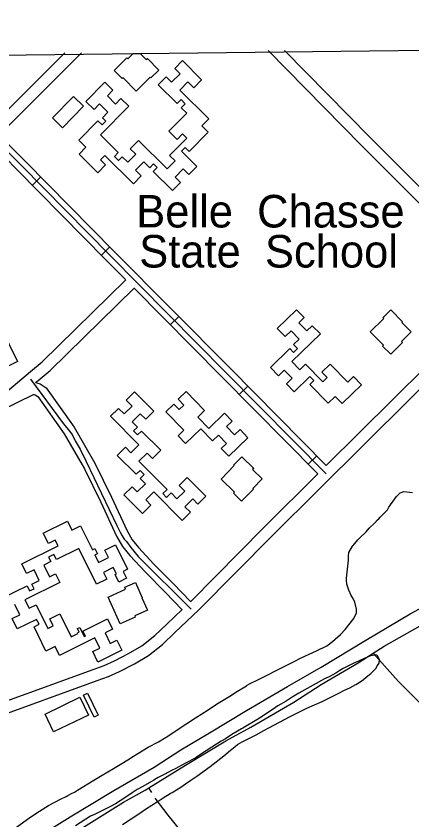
# Model space of a CAD drawing. Extents: x 3683402 to 3721514, y 487807 to 513565.
# Drawn here: x 3710637 to 3711647, y 509723 to 511772 of the extents above; entities that cross this region are included whole.
import ezdxf

# ---------------------------------------------------------------- set-up
doc = ezdxf.new("R2010")
doc.units = 0
for name, color, linetype in [('V-BLDG-IDEN', 7, 'Continuous'), ('V-BLDG-OTLN', 7, 'Continuous'), ('V-GRID-FRAM', 7, 'Continuous'), ('V-ROAD-CNTR', 7, 'Continuous'), ('V-SITE-VEGE', 7, 'Continuous'), ('V-TOPO-SHOR', 7, 'Continuous')]:
    doc.layers.add(name, color=color, linetype=linetype)

msp = doc.modelspace()

# ---------------------------------------------------------------- linework, layer by layer
at = {"layer": 'V-BLDG-OTLN'}
for p, q in [((3710887.1, 511633.4), (3710919.2, 511665.5)), ((3710919.2, 511665.5), (3710921.6, 511663.1)), ((3710921.6, 511663.1), (3710935.3, 511676.8)), ((3710935.3, 511676.8), (3710953.5, 511677)), ((3710953.5, 511677), (3710969, 511661.5)), ((3710969, 511661.5), (3710971.7, 511664.1)), ((3710971.7, 511664.1), (3711001.2, 511634.5)), ((3710907.8, 511612.6), (3710887.1, 511633.4)), ((3711001.2, 511634.5), (3710980.9, 511614.3)), ((3710909.6, 511614.4), (3710907.8, 511612.6)), ((3710942.9, 511581.1), (3710909.6, 511614.4)), ((3710978.5, 511616.6), (3710942.9, 511581.1)), ((3710980.9, 511614.3), (3710978.5, 511616.6))]:
    msp.add_line(p, q, dxfattribs=at)
for points in [[(3710815.1, 511554.7), (3710863.4, 511603.5), (3710884, 511583.1), (3710869.6, 511568.4), (3710890.3, 511547.9), (3710904.4, 511562.1), (3710924.4, 511542.3), (3710852.1, 511469.1), (3710897.5, 511424.2), (3710888, 511414.5), (3710898.5, 511404.1), (3710907.8, 511413.6), (3710921.9, 511399.7), (3710942.1, 511420.1), (3710928.1, 511433.9), (3710949.3, 511455.2), (3711022.4, 511382.9), (3711042.3, 511403), (3711028.3, 511416.9), (3711072.2, 511461.2), (3711061.4, 511472), (3711047.5, 511457.9), (3711026.8, 511478.4), (3711072.4, 511524.5), (3711058.3, 511538.4), (3711068.5, 511548.7), (3711058, 511559.1), (3711048.1, 511549.2), (3710999.6, 511597.2), (3711019.5, 511617.4), (3711033.7, 511603.3), (3711055.2, 511625.1), (3711041.4, 511638.7), (3711061.1, 511658.6), (3711110.2, 511609.9), (3711090.2, 511589.6), (3711075.3, 511604.3), (3711054.7, 511583.4), (3711128.3, 511510.6), (3711110.6, 511492.7), (3711127.2, 511476.2), (3711078.5, 511427), (3711068.3, 511437.1), (3711058.7, 511427.4), (3711098.1, 511388.4), (3711077.9, 511368), (3711063, 511382.8), (3711042.3, 511361.8), (3711056.3, 511348), (3711035.8, 511327.2), (3710986.9, 511375.6), (3710997.1, 511385.9), (3710987.4, 511395.5), (3710977.6, 511385.6), (3710962.7, 511400.3), (3710941.8, 511379.2), (3710956.3, 511364.9), (3710936.2, 511344.5), (3710863.1, 511416.9), (3710852, 511405.7), (3710865.1, 511392.7), (3710845.4, 511372.8), (3710797.5, 511420.2), (3710814.8, 511437.7), (3710796.9, 511455.5), (3710845.7, 511504.8), (3710856.2, 511494.5), (3710865.8, 511504.2), (3710857.1, 511512.7), (3710871.2, 511526.9), (3710849.5, 511548.4), (3710835.6, 511534.4)], [(3710809, 511542.1), (3710754.8, 511487.4), (3710729.4, 511512.5), (3710783.6, 511567.3)], [(3710443.7, 510817.6), (3710410.5, 510885.5), (3710501.3, 510930), (3710514.3, 510903.5), (3710542.5, 510917.3), (3710527.1, 510948.7), (3710554.4, 510962.1), (3710543.4, 510984.5), (3710440.7, 510934.2), (3710426.9, 510962.5), (3710402.2, 510950.4), (3710395.4, 510964.2), (3710420, 510976.2), (3710407.1, 511002.5), (3710569.2, 511081.9), (3710602.6, 511013.6), (3710557.5, 510991.5), (3710569, 510968.2), (3710596.1, 510981.4), (3710640.1, 510891.5), (3710571.3, 510857.8), (3710549.1, 510903.1), (3710521.2, 510889.4), (3710534.6, 510862.1)], [(3711340.9, 510848.9), (3711321, 510869.4), (3711306.4, 510855.3), (3711285.7, 510876.7), (3711334.9, 510924.3), (3711344.2, 510914.7), (3711354.5, 510924.7), (3711344.8, 510934.7), (3711358.8, 510948.2), (3711338.3, 510969.5), (3711323.4, 510955.1), (3711303.3, 510975.9), (3711352.6, 511023.6), (3711372.1, 511003.4), (3711358.6, 510990.4), (3711378.7, 510969.5), (3711392.6, 510982.9), (3711413.1, 510961.8), (3711340, 510891.2), (3711360.5, 510870), (3711375.6, 510884.6), (3711419.2, 510839.4), (3711430.8, 510850.6), (3711417.2, 510864.7), (3711438.4, 510885.2), (3711483.1, 510838.9), (3711497.9, 510853.3), (3711518.2, 510832.3), (3711468.4, 510784.2), (3711450.7, 510802.6), (3711432.7, 510785.2), (3711386.2, 510833.3), (3711396.1, 510842.9), (3711386.3, 510853), (3711346.2, 510814.2), (3711326.3, 510834.8)], [(3711592.7, 511023.2), (3711622.7, 510993.1), (3711620.9, 510991.4), (3711645, 510967.2), (3711620.3, 510942.5), (3711622.8, 510940.1), (3711592.5, 510909.9), (3711571.7, 510930.7), (3711574.1, 510933.2), (3711540.3, 510967.1), (3711574.7, 511001.4), (3711572.8, 511003.3)], [(3710950.3, 510637.5), (3711021.9, 510565.5), (3711011.2, 510554.9), (3711020.8, 510545.3), (3711032.2, 510556.6), (3711047.1, 510541.6), (3711066.9, 510561.2), (3711052.7, 510575.4), (3711073.6, 510596.2), (3711121, 510548.5), (3711100.7, 510528.2), (3711087.9, 510541.1), (3711067.7, 510521), (3711081.5, 510507.1), (3711060.4, 510486.1), (3710987.9, 510559.1), (3710967.7, 510539), (3710980.9, 510525.7), (3710959.3, 510504.2), (3710912, 510551.8), (3710932.7, 510572.4), (3710946, 510559.1), (3710966.8, 510579.8), (3710953.1, 510593.5), (3710963.2, 510603.7), (3710953.1, 510613.8), (3710943.2, 510604), (3710895.1, 510652.3), (3710915.7, 510672.9), (3710929.6, 510659), (3710950.2, 510679.5), (3710878, 510752), (3710898.1, 510772.1), (3710912.4, 510757.8), (3710932.8, 510778.1), (3710917.9, 510793), (3710939.1, 510814.1), (3710988.3, 510764.7), (3710967.7, 510744.2), (3710953.6, 510758.4), (3710933, 510737.9), (3710946.3, 510724.6), (3710936.2, 510714.6), (3710946.5, 510704.3), (3710956.7, 510714.4), (3711005.7, 510665.2), (3710984.6, 510644.1), (3710970.9, 510658)], [(3711108.4, 510720.3), (3711069.3, 510682.4), (3711050, 510702.4), (3711064.5, 510716.4), (3711019.2, 510763.2), (3711039.3, 510782.7), (3711052.8, 510768.8), (3711064.9, 510780.4), (3711050.6, 510795.2), (3711071, 510815), (3711117.7, 510766.7), (3711100.4, 510750), (3711128.4, 510721.1), (3711168.5, 510759.8), (3711188.2, 510739.4), (3711174, 510725.7), (3711194.2, 510704.9), (3711208.1, 510718.3), (3711228.4, 510697.3), (3711179.5, 510650), (3711160.3, 510669.7), (3711173.9, 510682.9), (3711153.4, 510704.1), (3711138.3, 510689.4)], [(3711212.4, 510648.6), (3711243.2, 510618.9), (3711240.3, 510616), (3711264.7, 510592.4), (3711240.8, 510567.6), (3711242.1, 510566.3), (3711212.1, 510535.2), (3711191.1, 510555.6), (3711193.7, 510558.4), (3711159.6, 510591.3), (3711193.5, 510626.5), (3711192.2, 510627.8)], [(3710971.8, 510257.7), (3710939.4, 510243.1), (3710941, 510239.7), (3710902.7, 510222.5), (3710871.8, 510291.2), (3710916.3, 510311.2), (3710914.1, 510316.2), (3710941.1, 510328.3), (3710958.6, 510289.5), (3710957.6, 510289.1)], [(3710835.6, 509984.8), (3710809, 510041), (3710819.2, 510045.8), (3710845.8, 509989.7)], [(3710821.5, 509989.8), (3710732.6, 509947.1), (3710710.6, 509992.8), (3710799.5, 510035.5)]]:
    msp.add_lwpolyline(points, close=True, dxfattribs=at)
msp.add_lwpolyline([(3710602.1, 510288.8), (3710664.8, 510319.8), (3710671.2, 510306.8), (3710682.5, 510312.4), (3710676.7, 510324.3), (3710695.8, 510333.7), (3710682.6, 510360.4), (3710663.7, 510351.1), (3710651.5, 510375.9), (3710744, 510421.5), (3710736.7, 510436.3), (3710719.3, 510427.7), (3710706.2, 510454.1), (3710768.1, 510484.7), (3710779.3, 510462), (3710801.2, 510472.8), (3710831.5, 510411.5), (3710838.1, 510414.7), (3710844.5, 510401.7), (3710837.9, 510398.4), (3710847.2, 510379.6), (3710872.6, 510392.1), (3710863.5, 510410.6), (3710890.5, 510423.9), (3710921.1, 510361.9), (3710910.1, 510356.5), (3710918.8, 510339), (3710899, 510329.3), (3710889.4, 510348.7), (3710892.6, 510350.3), (3710884.8, 510366.1), (3710859.8, 510353.7), (3710868.3, 510336.6), (3710842.1, 510323.7), (3710796.9, 510415.2), (3710739.8, 510387), (3710733.4, 510399.7), (3710719.9, 510393), (3710725.6, 510381.5), (3710707.5, 510372.6), (3710722.2, 510342.8), (3710737.2, 510350.2), (3710748.2, 510327.9), (3710659.5, 510284.1), (3710670.3, 510262.4), (3710688.4, 510271.4), (3710718.1, 510211.2), (3710731.5, 510217.8), (3710722.7, 510235.6), (3710748.3, 510248.2), (3710777.1, 510189.9), (3710794.3, 510198.3), (3710793.6, 510199.8), (3710797.5, 510201.7), (3710793.1, 510210.6), (3710799.3, 510213.6), (3710810.7, 510190.4), (3710813.5, 510191.8), (3710807.4, 510204.3), (3710870, 510235.2), (3710882.8, 510209.3), (3710863.9, 510200), (3710877.2, 510173.1), (3710894.2, 510181.5), (3710907, 510155.7), (3710845.7, 510125.5), (3710832.5, 510152.2), (3710850.4, 510161), (3710837.6, 510186.9), (3710747.8, 510142.5), (3710736.6, 510165), (3710713.1, 510153.4), (3710682.5, 510215.3), (3710695.3, 510221.6), (3710689.1, 510234.3), (3710639.5, 510209.8), (3710626.4, 510236.2), (3710646.3, 510246), (3710633.4, 510272)], dxfattribs=at)
at = {"layer": 'V-GRID-FRAM'}
msp.add_lwpolyline([(3687448, 511403.5), (3719130.8, 511772.1), (3719350.3, 493590.7), (3687651.7, 493221.8), (3687448, 511403.5)], dxfattribs=at)
at = {"layer": 'V-ROAD-CNTR'}
for p, q in [((3710678.8, 511340.9), (3710700.2, 511362)), ((3710854.3, 511162.8), (3710875.7, 511183.9)), ((3711030.3, 510985.3), (3711051.6, 511006.4)), ((3711206.3, 510807.7), (3711227.7, 510828.9)), ((3711382.4, 510630.2), (3711403.7, 510651.3))]:
    msp.add_line(p, q, dxfattribs=at)
for points in [[(3711428.3, 510626.5), (3711853.6, 511047.9), (3711861.1, 511058.4), (3711867.4, 511072.7), (3711868.6, 511078.6), (3711867.8, 511085.4), (3711865.8, 511091.8), (3711857.9, 511102.5), (3711518.4, 511442.4), (3711280.2, 511684.1)], [(3711880.8, 511122.1), (3711539.7, 511463.6), (3711321.9, 511684.6)], [(3710804.1, 511678.6), (3710625.3, 511500.3), (3710614.8, 511490.2), (3710603.5, 511484), (3710585.9, 511478.5), (3710572.8, 511479.1), (3710559.1, 511480.4), (3710547.9, 511486.3), (3710534.3, 511496.4), (3710499.3, 511526), (3710355.5, 511673.3)], [(3710761.1, 511678.1), (3710604.3, 511521.7), (3710596.9, 511514.6), (3710591.7, 511511.7), (3710582, 511508.7), (3710574.9, 511509), (3710567.9, 511509.7), (3710564, 511511.8), (3710553, 511519.9), (3710519.7, 511548), (3710396.9, 511673.8)], [(3711428.3, 510626.5), (3711182.6, 510874.4), (3710886.4, 511173), (3710661, 511401.7), (3710575.3, 511487), (3710493.9, 511404.5), (3710421, 511331.5), (3710387.5, 511300.8), (3710357.4, 511281.8), (3710312, 511258), (3710116.4, 511167.4)], [(3710120.6, 511152.8), (3710318.6, 511244.6), (3710364.9, 511268.8), (3710396.7, 511288.8), (3710431.4, 511320.6), (3710504.6, 511393.9), (3710575.4, 511465.7), (3710650.4, 511391.1), (3710875.7, 511162.5), (3711171.9, 510863.8), (3711428.2, 510605.3)], [(3710915.8, 511100.7), (3710865.1, 511151.9), (3710639.7, 511380.6), (3710575.5, 511444.5), (3710515.2, 511383.3), (3710441.7, 511309.8), (3710405.8, 511276.9), (3710372.4, 511255.8), (3710325.3, 511231.1), (3710130, 511140.6)], [(3710590.2, 510796.3), (3710673.7, 510865.8), (3710703.2, 510890.7), (3710917.1, 511099.4)], [(3710686.7, 510837.7), (3710693, 510842.8), (3710723.4, 510868.5), (3710938.2, 511078.1)], [(3711407, 510605.4), (3711161.2, 510853.2), (3710937, 511079.4)], [(3709608, 510103.9), (3709634.1, 510078.6), (3709715.8, 509998.7), (3709893, 509818.6), (3709914.4, 509798.2), (3709935.3, 509787), (3709958.9, 509779.3), (3709983.1, 509777.9), (3710002.2, 509777.5), (3710036.3, 509785.8), (3710310.1, 509884.9), (3710843.4, 510078.2), (3710872.8, 510088.9), (3710900.8, 510101.7), (3710938.5, 510120.6), (3710974.4, 510142), (3711010.3, 510170.2), (3711041.7, 510200.6), (3711103.4, 510258.2), (3711290.6, 510447.8), (3711876.5, 511028.4)], [(3710673.9, 510846.5), (3710757.9, 510733.1), (3710769.9, 510718.5), (3710779.9, 510705.3), (3710787.7, 510689.7), (3710800.4, 510667.8), (3710815.5, 510636.5), (3710894.1, 510473.3), (3710902.6, 510456.6), (3710907.4, 510447.3), (3710912.7, 510439), (3710918.1, 510432.3), (3710929.8, 510417.2), (3710948.4, 510394.8), (3711083.7, 510260.3)], [(3710686.7, 510837.7), (3710698.4, 510834.4), (3710713.6, 510824.2), (3710784.9, 510723.8), (3710838, 510632.1), (3710880.4, 510545.7), (3710919.9, 510459.8), (3710932.9, 510437.2), (3710949.4, 510417), (3710988.6, 510375), (3711038.6, 510324.7), (3711082, 510279.5)], [(3710206.7, 510595), (3710391.7, 510670.8), (3710555.6, 510746), (3710683.1, 510807.9), (3710682.4, 510807.7), (3710685.8, 510806.8), (3710692.4, 510802.4), (3710759.6, 510707.6), (3710811.5, 510617.9), (3710853.3, 510532.8), (3710893.2, 510446), (3710908.1, 510420.1), (3710926.8, 510397.3), (3710967, 510354.2), (3711017.1, 510303.8), (3711060.4, 510258.8)], [(3711081.7, 510279), (3711082.5, 510279.7), (3711269.4, 510469), (3711407, 510605.4)], [(3710500.2, 509985.7), (3710833.1, 510106.4), (3710861.3, 510116.7), (3710887.9, 510128.8), (3710924, 510146.9), (3710957.4, 510166.8), (3710990.5, 510192.9), (3711021, 510222.3), (3711060.5, 510259.1)]]:
    msp.add_lwpolyline(points, dxfattribs=at)
at = {"layer": 'V-SITE-VEGE'}
for p, q in [((3711607.5, 510547.1), (3711616.8, 510556.4)), ((3711616.8, 510556.4), (3711626.4, 510560.1)), ((3711626.4, 510560.1), (3711648.5, 510558)), ((3711587.6, 510519.9), (3711607.5, 510547.1)), ((3711575.7, 510504.7), (3711584, 510513.5)), ((3711584, 510513.5), (3711587.6, 510519.9)), ((3711562.7, 510490.9), (3711565.8, 510494.4)), ((3711565.8, 510494.4), (3711575.7, 510504.7)), ((3711538, 510467), (3711551.9, 510480.7)), ((3711551.9, 510480.7), (3711559.1, 510488)), ((3711559.1, 510488), (3711562.7, 510490.9)), ((3711512.6, 510441), (3711529.7, 510457.6)), ((3711529.7, 510457.6), (3711538, 510467)), ((3711500.7, 510427.2), (3711509, 510436.6)), ((3711509, 510436.6), (3711512.6, 510441)), ((3711486, 510405), (3711495.5, 510420.8)), ((3711495.5, 510420.8), (3711500.7, 510427.2)), ((3711485, 510384.9), (3711485.3, 510396.5)), ((3711485.3, 510396.5), (3711486, 510405)), ((3711480.2, 510339.3), (3711485, 510384.9)), ((3711479.6, 510333.8), (3711480.2, 510339.3)), ((3711480.8, 510323.7), (3711479.6, 510333.8)), ((3711485.5, 510309), (3711480.8, 510323.7)), ((3711492.1, 510294.7), (3711485.5, 510309)), ((3711493.6, 510292.2), (3711492.1, 510294.7)), ((3711497.9, 510286), (3711493.6, 510292.2)), ((3711501.2, 510277.9), (3711497.9, 510286)), ((3711505.3, 510260.2), (3711501.2, 510277.9)), ((3711498.1, 510236.3), (3711505, 510250.7)), ((3711505, 510250.7), (3711505.3, 510260.2)), ((3711476.3, 510208.7), (3711498.1, 510236.3)), ((3711464.9, 510195.9), (3711476.3, 510208.7)), ((3711443.7, 510177.4), (3711464.9, 510195.9)), ((3711402.9, 510153.8), (3711429.4, 510166.7)), ((3711429.4, 510166.7), (3711443.7, 510177.4)), ((3711364.2, 510136.3), (3711393.7, 510150.1)), ((3711393.7, 510150.1), (3711402.9, 510153.8)), ((3711326, 510116.2), (3711344.8, 510126.2)), ((3711344.8, 510126.2), (3711364.2, 510136.3)), ((3711538.8, 510140.1), (3711495, 510121.2)), ((3711546.4, 510142.5), (3711538.8, 510140.1)), ((3711554.5, 510143.7), (3711546.4, 510142.5)), ((3711557.5, 510142.7), (3711554.5, 510143.7)), ((3711559.4, 510140.1), (3711557.5, 510142.7)), ((3711561.8, 510136.5), (3711559.4, 510140.1)), ((3711564.2, 510131.9), (3711561.8, 510136.5)), ((3711563, 510122.9), (3711564.2, 510131.9)), ((3711298.5, 510103.3), (3711326, 510116.2)), ((3711462.9, 510104), (3711452.7, 510097.2)), ((3711471.1, 510108.8), (3711462.9, 510104)), ((3711495, 510121.2), (3711471.1, 510108.8)), ((3711541.6, 510096.3), (3711555.1, 510110)), ((3711555.1, 510110), (3711558.2, 510115.5)), ((3711558.2, 510115.5), (3711561.4, 510119.9)), ((3711561.4, 510119.9), (3711563, 510122.9)), ((3711257.2, 510081.8), (3711280.6, 510093.7)), ((3711280.6, 510093.7), (3711298.5, 510103.3)), ((3711435.8, 510088.1), (3711423.6, 510082.9)), ((3711452.7, 510097.2), (3711435.8, 510088.1)), ((3711523.1, 510080.7), (3711530.3, 510086.6)), ((3711530.3, 510086.6), (3711541.6, 510096.3)), ((3711202.1, 510051.1), (3711224.6, 510065.1)), ((3711224.6, 510065.1), (3711226.1, 510066.5)), ((3711226.1, 510066.5), (3711232.7, 510069.9)), ((3711232.7, 510069.9), (3711257.2, 510081.8)), ((3711423.6, 510082.9), (3711358.3, 510046.4)), ((3711487.9, 510060.1), (3711503.2, 510068.2)), ((3711503.2, 510068.2), (3711512.4, 510073.5)), ((3711512.4, 510073.5), (3711523.1, 510080.7)), ((3711182.1, 510038.6), (3711202.1, 510051.1)), ((3711358.3, 510046.4), (3711341.4, 510035.8)), ((3711418.1, 510025.2), (3711458.8, 510045.2)), ((3711458.8, 510045.2), (3711474.6, 510053.9)), ((3711474.6, 510053.9), (3711487.9, 510060.1)), ((3711148.4, 510017.8), (3711182.1, 510038.6)), ((3711326.1, 510025.7), (3711304.6, 510013.7)), ((3711341.4, 510035.8), (3711326.1, 510025.7)), ((3711378.9, 510007.7), (3711418.1, 510025.2)), ((3711094.7, 509983.6), (3711126.9, 510003.3)), ((3711126.9, 510003.3), (3711148.4, 510017.8)), ((3711298.5, 510009.8), (3711264.7, 509986.6)), ((3711304.6, 510013.7), (3711298.5, 510009.8)), ((3711336.1, 509986.7), (3711378.9, 510007.7)), ((3711072.1, 509968.6), (3711094.7, 509983.6)), ((3711264.7, 509986.6), (3711251.4, 509977.9)), ((3711281.5, 509957.5), (3711336.1, 509986.7)), ((3711019.4, 509933.8), (3711072.1, 509968.6)), ((3711251.4, 509977.9), (3711219.2, 509959.1)), ((3711187.5, 509940.4), (3711171.2, 509929.8)), ((3711212.1, 509954.8), (3711187.5, 509940.4)), ((3711215.6, 509957.2), (3711212.1, 509954.8)), ((3711213.7, 509922.1), (3711249.4, 509940.2)), ((3711219.2, 509959.1), (3711215.6, 509957.2)), ((3711249.4, 509940.2), (3711269.3, 509951.3)), ((3711269.3, 509951.3), (3711281.5, 509957.5)), ((3710973.5, 509908.4), (3711000, 509922.3)), ((3711000, 509922.3), (3711019.4, 509933.8)), ((3711159.9, 509923.5), (3711135.9, 509908.6)), ((3711171.2, 509929.8), (3711159.9, 509923.5)), ((3711201.9, 509914.9), (3711213.7, 509922.1)), ((3710936.2, 509885.3), (3710973.5, 509908.4)), ((3711121.6, 509898.9), (3711112.4, 509893.1)), ((3711135.9, 509908.6), (3711121.6, 509898.9)), ((3711167, 509886.6), (3711184, 509900.8)), ((3711184, 509900.8), (3711187.1, 509903.7)), ((3711187.1, 509903.7), (3711195.8, 509910.5)), ((3711195.8, 509910.5), (3711201.9, 509914.9)), ((3710921.9, 509876.1), (3710936.2, 509885.3)), ((3711090.4, 509878.6), (3711057.7, 509861.4)), ((3711096, 509882), (3711090.4, 509878.6)), ((3711112.4, 509893.1), (3711096, 509882)), ((3711132.1, 509858.9), (3711167, 509886.6)), ((3710885.6, 509853.9), (3710907, 509866.9)), ((3710907, 509866.9), (3710921.9, 509876.1)), ((3711051.6, 509858), (3711042.4, 509853.3)), ((3711057.7, 509861.4), (3711051.6, 509858)), ((3711098.2, 509834.7), (3711132.1, 509858.9)), ((3710856, 509837.1), (3710885.6, 509853.9)), ((3711014.9, 509838.4), (3710999.6, 509830.8)), ((3711035.3, 509849.9), (3711014.9, 509838.4)), ((3711042.4, 509853.3), (3711035.3, 509849.9)), ((3710793.6, 509798.6), (3710835.5, 509824.1)), ((3710835.5, 509824.1), (3710856, 509837.1)), ((3710988.4, 509824.5), (3710960.3, 509808.2)), ((3710999.6, 509830.8), (3710988.4, 509824.5)), ((3711069, 509814.8), (3711082.9, 509824)), ((3711082.9, 509824), (3711098.2, 509834.7)), ((3710785.4, 509793.8), (3710793.6, 509798.6)), ((3710945.5, 509800.5), (3710933.2, 509791.8)), ((3710960.3, 509808.2), (3710945.5, 509800.5)), ((3711035.3, 509792.6), (3711057.3, 509806.6)), ((3711057.3, 509806.6), (3711069, 509814.8)), ((3710719.7, 509759.8), (3710750.3, 509776.1)), ((3710750.3, 509776.1), (3710764.5, 509782.7)), ((3710764.5, 509782.7), (3710769.1, 509785.1)), ((3710769.1, 509785.1), (3710777.8, 509789.9)), ((3710777.8, 509789.9), (3710785.4, 509793.8)), ((3710919.4, 509782.6), (3710902.5, 509771.5)), ((3710933.2, 509791.8), (3710919.4, 509782.6)), ((3710999.5, 509770.9), (3711012.3, 509779.6)), ((3711012.3, 509779.6), (3711030.2, 509790.2)), ((3711030.2, 509790.2), (3711035.3, 509792.6)), ((3710696.1, 509745.4), (3710719.7, 509759.8)), ((3710875.9, 509756.6), (3710855.5, 509746.1)), ((3710890.2, 509763.8), (3710875.9, 509756.6)), ((3710902.5, 509771.5), (3710890.2, 509763.8)), ((3710966.8, 509750.2), (3710999.5, 509770.9)), ((3710672.1, 509728.9), (3710696.1, 509745.4)), ((3710837.2, 509737.1), (3710827, 509732.3)), ((3710855.5, 509746.1), (3710837.2, 509737.1)), ((3710907.9, 509711.5), (3710952.4, 509740.5)), ((3710952.4, 509740.5), (3710966.8, 509750.2)), ((3710638.2, 509704.2), (3710672.1, 509728.9)), ((3710827, 509732.3), (3710788.7, 509708.2))]:
    msp.add_line(p, q, dxfattribs=at)
at = {"layer": 'V-TOPO-SHOR'}
msp.add_line((3710983.4, 509792.9), (3710975.6, 509804.9), dxfattribs=at)
for points in [[(3710686.3, 509675.4), (3710774.8, 509730.9), (3710886.3, 509798), (3710989.5, 509857.7), (3711057.2, 509901.5), (3711130.2, 509945.1), (3711224.5, 510001.6), (3711328.9, 510063), (3711414.8, 510112.7), (3711528.8, 510181.5), (3711642.1, 510248.6), (3711675.2, 510266.4)], [(3710911.2, 509768.1), (3710965.7, 509798.8), (3710975.6, 509804.9), (3711069, 509862.6), (3711172.2, 509924.7), (3711235.6, 509959.8), (3711345.3, 510023.5), (3711415.4, 510068.3), (3711509.7, 510123), (3711548.1, 510148.2), (3711575.7, 510166.3), (3711674, 510221.5)], [(3711548.1, 510148.2), (3711612.8, 510075.9), (3711728.2, 509959), (3711835.3, 509857.5), (3711947.9, 509743), (3712004.3, 509691.8)], [(3711368.3, 509292.3), (3711292.7, 509391.2), (3711198, 509518.1), (3711107.6, 509633.2), (3711025.1, 509735.2), (3710991.8, 509778.7)], [(3710809.1, 509704.9), (3710911.2, 509768.1)]]:
    msp.add_lwpolyline(points, dxfattribs=at)

# ---------------------------------------------------------------- texts
at = {"layer": 'V-BLDG-IDEN'}
for s, p in [('Belle  Chasse ', (3710943.3, 511233.2)), ('State  School', (3710950.9, 511131.1))]:
    msp.add_text(s, height=83, dxfattribs=at).set_placement(p)

doc.saveas('drawing.dxf')
